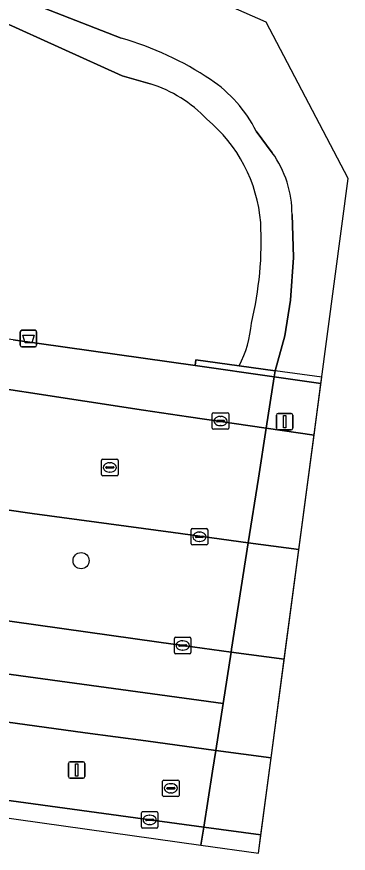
# Model space of a CAD drawing. Extents: x 160349 to 161355, y 381727 to 382854.
# Drawn here: x 161244.2 to 161264.3, y 381727.3 to 381777.9 of the extents above; entities that cross this region are included whole.
import ezdxf

# ---------------------------------------------------------------- set-up
doc = ezdxf.new("R2010")
doc.units = 0
for name, color, linetype in [('IMGEO_Afvalbak', 7, 'Continuous'), ('IMGEO_Berm_groen', 7, 'Continuous'), ('IMGEO_Boom', 7, 'Continuous'), ('IMGEO_Dek', 7, 'Continuous'), ('IMGEO_Kolk', 7, 'Continuous'), ('IMGEO_Lichtmast', 7, 'Continuous'), ('IMGEO_Loofbos', 7, 'Continuous'), ('IMGEO_Muur', 7, 'Continuous'), ('IMGEO_Oever', 7, 'Continuous'), ('IMGEO_Rijbaan_lokaal_open', 7, 'Continuous'), ('IMGEO_Rijbaan_regionaal_gesloten', 7, 'Continuous'), ('IMGEO_Rioolput', 7, 'Continuous'), ('IMGEO_Voetpad_open', 7, 'Continuous'), ('IMGEO_Waterloop', 7, 'Continuous')]:
    doc.layers.add(name, color=color, linetype=linetype)

msp = doc.modelspace()

# ---------------------------------------------------------------- linework, layer by layer
at = {"layer": 'IMGEO_Afvalbak'}
for p, q in [((161244.426, 381758.037), (161244.426, 381758.837)), ((161244.426, 381758.837), (161244.426, 381758.037)), ((161244.526, 381758.937), (161245.316, 381758.937)), ((161245.316, 381758.937), (161244.526, 381758.937)), ((161245.416, 381758.837), (161245.416, 381758.037)), ((161245.416, 381758.037), (161245.416, 381758.837)), ((161245.316, 381757.937), (161244.526, 381757.937)), ((161244.526, 381757.937), (161245.316, 381757.937))]:
    msp.add_line(p, q, dxfattribs=at)
msp.add_lwpolyline([(161244.569, 381758.651), (161245.273, 381758.651), (161245.124, 381758.181), (161244.718, 381758.181), (161244.569, 381758.651)], dxfattribs=at)
for centre, start, end in [((161244.526, 381758.837), 90, 180), ((161244.526, 381758.837), 90, 180), ((161245.316, 381758.837), 0, 90), ((161245.316, 381758.837), 360, 90), ((161244.526, 381758.037), 180, 270), ((161244.526, 381758.037), 180, 270), ((161245.316, 381758.037), 270, 0), ((161245.316, 381758.037), 270, 0)]:
    msp.add_arc(centre, 0.1, start, end, dxfattribs=at)
at = {"layer": 'IMGEO_Berm_groen'}
for points in [[(161213.109, 381745.663), (161252.808, 381740.082), (161254.261, 381739.878), (161257.193, 381739.481), (161257.22, 381739.651), (161258.231, 381746.092), (161253.681, 381746.703), (161245.145, 381747.849), (161232.426, 381749.688), (161230.816, 381750), (161223.494, 381751.419), (161219.775, 381752.127), (161205.882, 381754.993)], [(161171.945, 381740.979), (161193.229, 381737.612), (161211.559, 381734.91), (161232.936, 381731.964), (161251.405, 381729.444), (161252.261, 381729.327), (161255.531, 381728.885), (161256.062, 381732.269), (161256.26, 381733.532), (161252.019, 381734.102), (161248.361, 381734.594), (161226.391, 381737.617), (161182.362, 381744.149), (161163.495, 381747.144), (161145.685, 381750.216)]]:
    msp.add_lwpolyline(points, dxfattribs=at)
for points in [[(161260.408, 381739.045), (161261.293, 381745.681), (161258.231, 381746.092), (161257.22, 381739.651), (161257.193, 381739.481)], [(161258.99, 381728.417), (161259.612, 381733.081), (161256.26, 381733.532), (161256.062, 381732.269), (161255.531, 381728.885)]]:
    msp.add_lwpolyline(points, close=True, dxfattribs=at)
at = {"layer": 'IMGEO_Boom'}
msp.add_circle((161248.106, 381745.007), 0.489, dxfattribs=at)
at = {"layer": 'IMGEO_Dek'}
msp.add_lwpolyline([(161258.842, 381727.311), (161262.685, 381756.105), (161259.862, 381756.49), (161259.803, 381756.115), (161259.319, 381753.026), (161258.844, 381750), (161258.231, 381746.092), (161257.22, 381739.651), (161257.193, 381739.481), (161256.706, 381736.374), (161256.26, 381733.532), (161256.062, 381732.269), (161255.531, 381728.885), (161255.361, 381727.8)], close=True, dxfattribs=at)
at = {"layer": 'IMGEO_Kolk'}
for p, q in [((161256.048, 381753.024), (161256.048, 381753.876)), ((161256.123, 381753.95), (161256.975, 381753.95)), ((161256.536, 381753.73), (161256.561, 381753.73)), ((161257.049, 381753.876), (161257.049, 381753.024)), ((161256.307, 381753.444), (161256.307, 381753.456)), ((161256.745, 381753.407), (161256.347, 381753.407)), ((161256.35, 381753.493), (161256.748, 381753.493)), ((161256.791, 381753.456), (161256.791, 381753.444)), ((161256.975, 381752.95), (161256.123, 381752.95)), ((161256.559, 381753.17), (161256.534, 381753.17)), ((161254.772, 381746.028), (161254.772, 381746.88)), ((161254.847, 381746.954), (161255.699, 381746.954)), ((161255.26, 381746.734), (161255.285, 381746.734)), ((161255.773, 381746.88), (161255.773, 381746.028)), ((161255.031, 381746.448), (161255.031, 381746.46)), ((161255.469, 381746.411), (161255.071, 381746.411)), ((161255.074, 381746.497), (161255.472, 381746.497)), ((161255.283, 381746.174), (161255.258, 381746.174)), ((161255.515, 381746.46), (161255.515, 381746.448)), ((161255.699, 381745.954), (161254.847, 381745.954)), ((161253.76, 381739.452), (161253.76, 381740.304)), ((161253.835, 381740.378), (161254.687, 381740.378)), ((161254.248, 381740.158), (161254.273, 381740.158)), ((161254.761, 381740.304), (161254.761, 381739.452)), ((161254.019, 381739.872), (161254.019, 381739.884)), ((161254.457, 381739.835), (161254.059, 381739.835)), ((161254.062, 381739.921), (161254.46, 381739.921)), ((161254.271, 381739.598), (161254.246, 381739.598)), ((161254.503, 381739.884), (161254.503, 381739.872)), ((161254.687, 381739.378), (161253.835, 381739.378)), ((161251.76, 381728.901), (161251.76, 381729.753)), ((161251.835, 381729.827), (161252.687, 381729.827)), ((161252.248, 381729.607), (161252.273, 381729.607)), ((161252.761, 381729.753), (161252.761, 381728.901)), ((161252.019, 381729.321), (161252.019, 381729.333)), ((161252.457, 381729.284), (161252.059, 381729.284)), ((161252.062, 381729.37), (161252.46, 381729.37)), ((161252.271, 381729.047), (161252.246, 381729.047)), ((161252.503, 381729.333), (161252.503, 381729.321)), ((161252.687, 381728.827), (161251.835, 381728.827))]:
    msp.add_line(p, q, dxfattribs=at)
for points in [[(161256.048, 381753.024), (161256.048, 381753.876)], [(161256.123, 381753.95), (161256.975, 381753.95)], [(161257.049, 381753.876), (161257.049, 381753.024)], [(161256.975, 381752.95), (161256.123, 381752.95)], [(161254.772, 381746.028), (161254.772, 381746.88)], [(161254.847, 381746.954), (161255.699, 381746.954)], [(161255.773, 381746.88), (161255.773, 381746.028)], [(161255.699, 381745.954), (161254.847, 381745.954)], [(161253.76, 381739.452), (161253.76, 381740.304)], [(161253.835, 381740.378), (161254.687, 381740.378)], [(161254.761, 381740.304), (161254.761, 381739.452)], [(161254.687, 381739.378), (161253.835, 381739.378)], [(161251.76, 381728.901), (161251.76, 381729.753)], [(161251.835, 381729.827), (161252.687, 381729.827)], [(161252.761, 381729.753), (161252.761, 381728.901)], [(161252.687, 381728.827), (161251.835, 381728.827)]]:
    msp.add_lwpolyline(points, dxfattribs=at)
for centre, radius, start, end in [((161256.125, 381753.874), 0.0765, 91.552, 178.448), ((161256.125, 381753.874), 0.0765, 91.552, 178.448), ((161256.973, 381753.874), 0.0765, 1.552, 88.448), ((161256.973, 381753.874), 0.0765, 1.552, 88.448), ((161256.347, 381753.453), 0.0403, 85.8775, 175.7526), ((161256.344, 381753.443), 0.0366, 178.938, 274.7102), ((161256.748, 381753.45), 0.043, 264.8664, 352.4533), ((161256.752, 381753.455), 0.0386, 1.7309, 96.639), ((161256.125, 381753.026), 0.0765, 181.552, 268.448), ((161256.125, 381753.026), 0.0765, 181.552, 268.448), ((161256.973, 381753.026), 0.0765, 271.552, 358.448), ((161256.973, 381753.026), 0.0765, 271.552, 358.448), ((161254.849, 381746.878), 0.0765, 91.552, 178.448), ((161254.849, 381746.878), 0.0765, 91.552, 178.448), ((161255.697, 381746.878), 0.0765, 1.552, 88.448), ((161255.697, 381746.878), 0.0765, 1.552, 88.448), ((161255.071, 381746.457), 0.0403, 85.8775, 175.7526), ((161255.068, 381746.447), 0.0366, 178.938, 274.7102), ((161255.472, 381746.454), 0.043, 264.8664, 352.4533), ((161255.476, 381746.459), 0.0386, 1.7309, 96.639), ((161254.849, 381746.03), 0.0765, 181.552, 268.448), ((161254.849, 381746.03), 0.0765, 181.552, 268.448), ((161255.697, 381746.03), 0.0765, 271.552, 358.448), ((161255.697, 381746.03), 0.0765, 271.552, 358.448), ((161253.837, 381740.302), 0.0765, 91.552, 178.448), ((161253.837, 381740.302), 0.0765, 91.552, 178.448), ((161254.685, 381740.302), 0.0765, 1.552, 88.448), ((161254.685, 381740.302), 0.0765, 1.552, 88.448), ((161254.059, 381739.881), 0.0403, 85.8775, 175.7526), ((161254.056, 381739.871), 0.0366, 178.938, 274.7102), ((161254.46, 381739.878), 0.043, 264.8664, 352.4533), ((161254.464, 381739.883), 0.0386, 1.7309, 96.639), ((161253.837, 381739.454), 0.0765, 181.552, 268.448), ((161253.837, 381739.454), 0.0765, 181.552, 268.448), ((161254.685, 381739.454), 0.0765, 271.552, 358.448), ((161254.685, 381739.454), 0.0765, 271.552, 358.448), ((161251.837, 381729.751), 0.0765, 91.552, 178.448), ((161251.837, 381729.751), 0.0765, 91.552, 178.448), ((161252.685, 381729.751), 0.0765, 1.552, 88.448), ((161252.685, 381729.751), 0.0765, 1.552, 88.448), ((161252.059, 381729.33), 0.0403, 85.8775, 175.7526), ((161252.056, 381729.32), 0.0366, 178.938, 274.7102), ((161252.46, 381729.327), 0.043, 264.8664, 352.4533), ((161252.464, 381729.332), 0.0386, 1.7309, 96.639), ((161251.837, 381728.903), 0.0765, 181.552, 268.448), ((161251.837, 381728.903), 0.0765, 181.552, 268.448), ((161252.685, 381728.903), 0.0765, 271.552, 358.448), ((161252.685, 381728.903), 0.0765, 271.552, 358.448)]:
    msp.add_arc(centre, radius, start, end, dxfattribs=at)
for centre, major_axis, ratio, start_param, end_param in [((161256.535, 381753.45), (-0.387, 0.002), 0.722429, 4.712389, 7.853982), ((161256.56, 381753.45), (-0.39, 0.002), 0.717154, 1.570796, 4.712389), ((161255.259, 381746.454), (-0.387, 0.002), 0.722429, 4.712389, 7.853982), ((161255.284, 381746.454), (-0.39, 0.002), 0.717154, 1.570796, 4.712389), ((161254.247, 381739.878), (-0.387, 0.002), 0.722429, 4.712389, 7.853982), ((161254.272, 381739.878), (-0.39, 0.002), 0.717154, 1.570796, 4.712389), ((161252.247, 381729.327), (-0.387, 0.002), 0.722429, 4.712389, 7.853982), ((161252.272, 381729.327), (-0.39, 0.002), 0.717154, 1.570796, 4.712389)]:
    msp.add_ellipse(centre, major_axis=major_axis, ratio=ratio, start_param=start_param, end_param=end_param, dxfattribs=at)
at = {"layer": 'IMGEO_Lichtmast'}
for p, q in [((161259.937, 381753.009), (161259.937, 381753.809)), ((161259.937, 381753.809), (161259.937, 381753.009)), ((161260.037, 381753.909), (161260.827, 381753.909)), ((161260.827, 381753.909), (161260.037, 381753.909)), ((161260.927, 381753.809), (161260.927, 381753.009)), ((161260.927, 381753.009), (161260.927, 381753.809)), ((161260.827, 381752.909), (161260.037, 381752.909)), ((161260.037, 381752.909), (161260.827, 381752.909)), ((161247.342, 381731.946), (161247.342, 381732.746)), ((161247.342, 381732.746), (161247.342, 381731.946)), ((161247.442, 381732.846), (161248.232, 381732.846)), ((161248.232, 381732.846), (161247.442, 381732.846)), ((161248.332, 381732.746), (161248.332, 381731.946)), ((161248.332, 381731.946), (161248.332, 381732.746)), ((161248.232, 381731.846), (161247.442, 381731.846)), ((161247.442, 381731.846), (161248.232, 381731.846))]:
    msp.add_line(p, q, dxfattribs=at)
for points in [[(161260.357, 381753.784), (161260.507, 381753.784), (161260.507, 381753.034), (161260.357, 381753.034), (161260.357, 381753.784)], [(161247.762, 381732.721), (161247.912, 381732.721), (161247.912, 381731.971), (161247.762, 381731.971), (161247.762, 381732.721)]]:
    msp.add_lwpolyline(points, dxfattribs=at)
for centre, start, end in [((161260.037, 381753.809), 90, 180), ((161260.037, 381753.809), 90, 180), ((161260.827, 381753.809), 0, 90), ((161260.827, 381753.809), 360, 90), ((161260.037, 381753.009), 180, 270), ((161260.037, 381753.009), 180, 270), ((161260.827, 381753.009), 270, 0), ((161260.827, 381753.009), 270, 0), ((161247.442, 381732.746), 90, 180), ((161247.442, 381732.746), 90, 180), ((161248.232, 381732.746), 0, 90), ((161248.232, 381732.746), 360, 90), ((161247.442, 381731.946), 180, 270), ((161247.442, 381731.946), 180, 270), ((161248.232, 381731.946), 270, 0), ((161248.232, 381731.946), 270, 0)]:
    msp.add_arc(centre, 0.1, start, end, dxfattribs=at)
at = {"layer": 'IMGEO_Loofbos'}
for points in [[(161252.296, 381773.838), (161250.588, 381774.334), (161243.285, 381777.631), (161237.708, 381780.419), (161220.755, 381787.726)], [(161243.99, 381758.353), (161255.012, 381756.801), (161255.058, 381757.151), (161257.674, 381756.791)]]:
    msp.add_lwpolyline(points, dxfattribs=at)
for centre, radius, start, end in [((161249.959, 381766.262), 7.928, 43.3673, 72.8597), ((161249.962, 381764.727), 9.05, 4.578, 50.4625), ((161238.285, 381764.313), 20.729, 346.2254, 3.1425), ((161251.824, 381759.874), 6.613, 332.2097, 355.6889)]:
    msp.add_arc(centre, radius, start, end, dxfattribs=at)
at = {"layer": 'IMGEO_Muur'}
for points in [[(161259.803, 381756.115), (161259.862, 381756.49), (161257.674, 381756.791), (161255.058, 381757.151), (161255.012, 381756.801)], [(161262.632, 381755.711), (161262.685, 381756.105), (161259.862, 381756.49), (161259.803, 381756.115)]]:
    msp.add_lwpolyline(points, close=True, dxfattribs=at)
at = {"layer": 'IMGEO_Oever'}
for points in [[(161220.755, 381787.726), (161237.708, 381780.419), (161243.285, 381777.631), (161250.588, 381774.334), (161252.296, 381773.838)], [(161250.543, 381776.599), (161232.76, 381783.528), (161223.879, 381787.137), (161222.187, 381788.089)], [(161259.688, 381769.675), (161258.709, 381770.973)], [(161257.674, 381756.791), (161259.862, 381756.49), (161260.448, 381758.595), (161260.797, 381760.751), (161260.963, 381763.339), (161260.881, 381765.932)]]:
    msp.add_lwpolyline(points, dxfattribs=at)
for centre, radius, start, end in [((161245.366, 381758.346), 18.973, 56.1338, 74.1665), ((161251.615, 381767.48), 7.907, 26.2189, 56.8522), ((161249.959, 381766.262), 7.928, 43.3673, 72.8597), ((161249.962, 381764.727), 9.05, 4.578, 50.4625), ((161254.464, 381765.948), 6.417, 359.8536, 35.5035), ((161238.285, 381764.313), 20.729, 346.2254, 3.1425), ((161251.824, 381759.874), 6.613, 332.2097, 355.6889)]:
    msp.add_arc(centre, radius, start, end, dxfattribs=at)
at = {"layer": 'IMGEO_Rijbaan_lokaal_open'}
msp.add_lwpolyline([(161205.882, 381754.993), (161219.775, 381752.127), (161223.494, 381751.419), (161230.816, 381750), (161232.426, 381749.688), (161245.145, 381747.849), (161253.681, 381746.703), (161258.231, 381746.092), (161258.844, 381750), (161259.319, 381753.026), (161254.605, 381753.71), (161251.895, 381754.103), (161237.397, 381756.324), (161229.309, 381757.611), (161222.337, 381758.964), (161208.514, 381761.852)], dxfattribs=at)
msp.add_lwpolyline([(161262.217, 381752.605), (161259.319, 381753.026), (161258.844, 381750), (161258.231, 381746.092), (161261.293, 381745.681)], close=True, dxfattribs=at)
at = {"layer": 'IMGEO_Rijbaan_regionaal_gesloten'}
for points in [[(161112.516, 381762.406), (161097.321, 381765.422), (161080.529, 381768.918), (161079.963, 381765.932), (161109.03, 381760.044), (161184.233, 381746.274), (161256.706, 381736.374), (161257.193, 381739.481), (161254.261, 381739.878), (161252.808, 381740.082), (161213.109, 381745.663), (161213.078, 381745.47), (161184.027, 381749.935)], [(161145.685, 381750.216), (161163.495, 381747.144), (161182.362, 381744.149), (161226.391, 381737.617), (161248.361, 381734.594), (161252.019, 381734.102), (161256.26, 381733.532), (161256.706, 381736.374), (161184.233, 381746.274), (161109.03, 381760.044)], [(161078.51, 381758.267), (161078.296, 381757.139), (161109.16, 381750.796), (161186.09, 381737.532), (161255.361, 381727.8)], [(161255.361, 381727.8), (161255.531, 381728.885), (161252.261, 381729.327), (161251.405, 381729.444), (161232.936, 381731.964), (161211.559, 381734.91), (161193.229, 381737.612), (161171.945, 381740.979)]]:
    msp.add_lwpolyline(points, dxfattribs=at)
for points in [[(161260.408, 381739.045), (161257.193, 381739.481), (161256.706, 381736.374), (161256.26, 381733.532), (161259.612, 381733.081)], [(161255.361, 381727.8), (161258.842, 381727.311), (161258.99, 381728.417), (161255.531, 381728.885)]]:
    msp.add_lwpolyline(points, close=True, dxfattribs=at)
at = {"layer": 'IMGEO_Rioolput'}
for p, q in [((161249.347, 381750.219), (161249.347, 381751.071)), ((161249.422, 381751.145), (161250.274, 381751.145)), ((161249.649, 381750.688), (161250.047, 381750.688)), ((161249.835, 381750.925), (161249.86, 381750.925)), ((161250.348, 381751.071), (161250.348, 381750.219)), ((161249.606, 381750.639), (161249.606, 381750.651)), ((161250.044, 381750.602), (161249.646, 381750.602)), ((161249.858, 381750.365), (161249.833, 381750.365)), ((161250.09, 381750.651), (161250.09, 381750.639)), ((161250.274, 381750.145), (161249.422, 381750.145)), ((161253.045, 381730.814), (161253.045, 381731.666)), ((161253.12, 381731.74), (161253.972, 381731.74)), ((161253.533, 381731.52), (161253.558, 381731.52)), ((161254.046, 381731.666), (161254.046, 381730.814)), ((161253.304, 381731.234), (161253.304, 381731.246)), ((161253.742, 381731.197), (161253.344, 381731.197)), ((161253.347, 381731.283), (161253.745, 381731.283)), ((161253.556, 381730.96), (161253.531, 381730.96)), ((161253.788, 381731.246), (161253.788, 381731.234)), ((161253.972, 381730.74), (161253.12, 381730.74))]:
    msp.add_line(p, q, dxfattribs=at)
for points in [[(161249.347, 381750.219), (161249.347, 381751.071)], [(161249.422, 381751.145), (161250.274, 381751.145)], [(161250.348, 381751.071), (161250.348, 381750.219)], [(161250.274, 381750.145), (161249.422, 381750.145)], [(161253.045, 381730.814), (161253.045, 381731.666)], [(161253.12, 381731.74), (161253.972, 381731.74)], [(161254.046, 381731.666), (161254.046, 381730.814)], [(161253.972, 381730.74), (161253.12, 381730.74)]]:
    msp.add_lwpolyline(points, dxfattribs=at)
for centre, radius, start, end in [((161249.424, 381751.069), 0.0765, 91.552, 178.448), ((161249.424, 381751.069), 0.0765, 91.552, 178.448), ((161249.646, 381750.648), 0.0403, 85.8775, 175.7526), ((161250.051, 381750.65), 0.0386, 1.7309, 96.639), ((161250.272, 381751.069), 0.0765, 1.552, 88.448), ((161250.272, 381751.069), 0.0765, 1.552, 88.448), ((161249.424, 381750.221), 0.0765, 181.552, 268.448), ((161249.424, 381750.221), 0.0765, 181.552, 268.448), ((161249.643, 381750.638), 0.0366, 178.938, 274.7102), ((161250.047, 381750.645), 0.043, 264.8664, 352.4533), ((161250.272, 381750.221), 0.0765, 271.552, 358.448), ((161250.272, 381750.221), 0.0765, 271.552, 358.448), ((161253.122, 381731.664), 0.0765, 91.552, 178.448), ((161253.122, 381731.664), 0.0765, 91.552, 178.448), ((161253.97, 381731.664), 0.0765, 1.552, 88.448), ((161253.97, 381731.664), 0.0765, 1.552, 88.448), ((161253.344, 381731.243), 0.0403, 85.8775, 175.7526), ((161253.341, 381731.233), 0.0366, 178.938, 274.7102), ((161253.745, 381731.24), 0.043, 264.8664, 352.4533), ((161253.749, 381731.245), 0.0386, 1.7309, 96.639), ((161253.122, 381730.816), 0.0765, 181.552, 268.448), ((161253.122, 381730.816), 0.0765, 181.552, 268.448), ((161253.97, 381730.816), 0.0765, 271.552, 358.448), ((161253.97, 381730.816), 0.0765, 271.552, 358.448)]:
    msp.add_arc(centre, radius, start, end, dxfattribs=at)
for centre, major_axis, ratio, start_param, end_param in [((161249.834, 381750.645), (-0.387, 0.002), 0.722429, 4.712389, 7.853982), ((161249.859, 381750.645), (-0.39, 0.002), 0.717154, 1.570796, 4.712389), ((161253.532, 381731.24), (-0.387, 0.002), 0.722429, 4.712389, 7.853982), ((161253.557, 381731.24), (-0.39, 0.002), 0.717154, 1.570796, 4.712389)]:
    msp.add_ellipse(centre, major_axis=major_axis, ratio=ratio, start_param=start_param, end_param=end_param, dxfattribs=at)
at = {"layer": 'IMGEO_Voetpad_open'}
msp.add_lwpolyline([(161208.514, 381761.852), (161222.337, 381758.964), (161229.309, 381757.611), (161237.397, 381756.324), (161251.895, 381754.103), (161254.605, 381753.71), (161259.319, 381753.026), (161259.803, 381756.115), (161255.012, 381756.801), (161243.99, 381758.353), (161242.655, 381758.545), (161226.482, 381761.227), (161222.462, 381762.049), (161211.08, 381764.376)], dxfattribs=at)
msp.add_lwpolyline([(161262.217, 381752.605), (161262.632, 381755.711), (161259.803, 381756.115), (161259.319, 381753.026)], close=True, dxfattribs=at)
at = {"layer": 'IMGEO_Waterloop'}
for points in [[(161260.881, 381765.932), (161260.963, 381763.339), (161260.797, 381760.751), (161260.448, 381758.595), (161259.862, 381756.49), (161259.803, 381756.115), (161259.319, 381753.026), (161258.844, 381750), (161258.231, 381746.092), (161257.22, 381739.651), (161257.193, 381739.481), (161256.706, 381736.374), (161256.26, 381733.532), (161256.062, 381732.269), (161255.531, 381728.885), (161255.361, 381727.8), (161258.842, 381727.311), (161264.288, 381768.121), (161259.316, 381777.572), (161175.165, 381814.484), (161142.478, 381862.176)], [(161222.187, 381788.089), (161223.879, 381787.137), (161232.76, 381783.528), (161250.543, 381776.599)], [(161258.709, 381770.973), (161259.688, 381769.675)]]:
    msp.add_lwpolyline(points, dxfattribs=at)
for centre, radius, start, end in [((161245.366, 381758.346), 18.973, 56.1338, 74.1665), ((161251.615, 381767.48), 7.907, 26.2189, 56.8522), ((161254.464, 381765.948), 6.417, 359.8536, 35.5035)]:
    msp.add_arc(centre, radius, start, end, dxfattribs=at)

doc.saveas('drawing.dxf')
